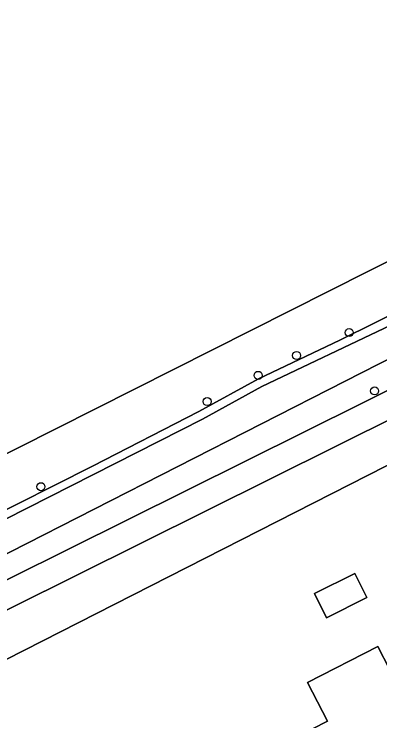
# Model space of a CAD drawing. Extents: x 162722 to 165104, y 384719 to 386284.
# Drawn here: x 163645.7 to 163690.1, y 385170.5 to 385256.2 of the extents above; entities that cross this region are included whole.
import ezdxf

# ---------------------------------------------------------------- set-up
doc = ezdxf.new("R2010")
doc.units = 0
for name, color, linetype in [('IMGEO_Boom', 7, 'Continuous'), ('IMGEO_Erf', 7, 'Continuous'), ('IMGEO_Grasland_agrarisch', 7, 'Continuous'), ('IMGEO_Groenvoorziening', 7, 'Continuous'), ('IMGEO_Loofbos', 7, 'Continuous'), ('IMGEO_Pand', 7, 'Continuous'), ('IMGEO_Rijbaan_lokaal_halfverhard', 7, 'Continuous'), ('IMGEO_Waterloop', 7, 'Continuous')]:
    doc.layers.add(name, color=color, linetype=linetype)

msp = doc.modelspace()

# ---------------------------------------------------------------- linework, layer by layer
at = {"layer": 'IMGEO_Boom'}
for centre in [(163686.335, 385217.617), (163679.952, 385214.842), (163675.288, 385212.429), (163689.415, 385210.544), (163669.103, 385209.257), (163648.934, 385198.928)]:
    msp.add_circle(centre, 0.489, dxfattribs=at)
at = {"layer": 'IMGEO_Erf'}
msp.add_lwpolyline([(163727.097, 385170.404), (163732.48, 385173.145), (163738.041, 385175.965), (163718.262, 385215.236), (163697.355, 385204.78), (163627.133, 385169.047)], dxfattribs=at)
for points in [[(163687.014, 385188.412), (163688.473, 385185.48), (163683.574, 385183.043), (163682.115, 385185.974)], [(163676.683, 385166.279), (163676.429, 385166.777), (163683.685, 385170.48), (163681.282, 385175.188), (163689.824, 385179.548), (163692.622, 385174.067), (163693.75, 385174.643), (163696.374, 385169.502), (163698.647, 385165.048), (163693.631, 385162.488), (163692.459, 385164.784), (163688.063, 385162.54), (163688.547, 385161.592), (163682.773, 385158.645), (163680.697, 385162.713), (163678.957, 385161.825)]]:
    msp.add_lwpolyline(points, close=True, dxfattribs=at)
at = {"layer": 'IMGEO_Grasland_agrarisch'}
msp.add_lwpolyline([(163649.843, 385273.666), (163612.723, 385253.417), (163611.945, 385253.297), (163611.089, 385253.789), (163582.086, 385306.805), (163581.429, 385306.477), (163540.181, 385285.869), (163543.916, 385277.299), (163557.512, 385250), (163593.927, 385177.311), (163740.778, 385251.339), (163752.789, 385257.167), (163698.901, 385364.116), (163630.385, 385330.124), (163622.467, 385326.196)], close=True, dxfattribs=at)
at = {"layer": 'IMGEO_Groenvoorziening'}
for points in [[(163777.7, 385256.496), (163774.167, 385255.4), (163762.995, 385250), (163759.521, 385248.321), (163759.373, 385248.264), (163755.332, 385246.722), (163719.457, 385228.444), (163714.908, 385226.251), (163709.029, 385223.291), (163695.982, 385216.891), (163624.905, 385180.679)], [(163580.895, 385155.915), (163716.621, 385223.327)], [(163698.248, 385223.179), (163685.195, 385216.689), (163675.324, 385212.002), (163668.072, 385208.03), (163655.211, 385201.438), (163641.53, 385194.548)], [(163641.983, 385193.656), (163668.525, 385207.138), (163675.753, 385211.099), (163691.382, 385218.519)]]:
    msp.add_lwpolyline(points, dxfattribs=at)
msp.add_lwpolyline([(163697.355, 385204.78), (163718.262, 385215.236), (163716.137, 385219.455), (163582.606, 385153.065), (163572.284, 385147.71), (163567.284, 385144.313), (163558.104, 385140.325), (163559.746, 385137.091), (163591.679, 385153.256), (163626.169, 385170.846), (163627.133, 385169.047)], close=True, dxfattribs=at)
at = {"layer": 'IMGEO_Loofbos'}
msp.add_lwpolyline([(163593.927, 385177.311), (163557.512, 385250), (163543.916, 385277.299), (163540.181, 385285.869), (163581.429, 385306.477), (163582.086, 385306.805), (163583.484, 385307.504), (163622.467, 385326.196), (163630.385, 385330.124), (163698.901, 385364.116), (163752.789, 385257.167), (163740.778, 385251.339)], close=True, dxfattribs=at)
for points in [[(163534.348, 385288.712), (163554.19, 385250), (163593.858, 385170.653), (163603.256, 385174.96), (163610.793, 385178.777), (163617.286, 385182.387), (163621.089, 385184.054), (163632.401, 385189.722), (163641.53, 385194.548), (163655.211, 385201.438), (163668.072, 385208.03), (163675.324, 385212.002), (163685.195, 385216.689)], [(163685.195, 385216.689), (163698.248, 385223.179), (163710.127, 385229.294), (163712.957, 385230.751), (163716.246, 385232.352), (163717.573, 385233.012), (163722.212, 385235.501), (163734.234, 385241.981), (163737.476, 385243.672), (163745.056, 385247.554), (163752.201, 385250.905), (163757.387, 385253.337), (163755.86, 385256.529)]]:
    msp.add_lwpolyline(points, dxfattribs=at)
at = {"layer": 'IMGEO_Pand'}
for points in [[(163687.014, 385188.412), (163682.115, 385185.974), (163683.574, 385183.043), (163688.473, 385185.48)], [(163678.957, 385161.825), (163680.697, 385162.713), (163682.773, 385158.645), (163688.547, 385161.592), (163688.063, 385162.54), (163692.459, 385164.784), (163693.631, 385162.488), (163698.647, 385165.048), (163696.374, 385169.502), (163693.75, 385174.643), (163692.622, 385174.067), (163689.824, 385179.548), (163681.282, 385175.188), (163683.685, 385170.48), (163676.429, 385166.777), (163676.683, 385166.279)]]:
    msp.add_lwpolyline(points, close=True, dxfattribs=at)
at = {"layer": 'IMGEO_Rijbaan_lokaal_halfverhard'}
msp.add_lwpolyline([(163592.073, 385168.566), (163582.764, 385163.624), (163584.248, 385160.553), (163586.161, 385161.547), (163600.475, 385168.619), (163605.526, 385170.964), (163618.659, 385177.795), (163624.905, 385180.679), (163695.982, 385216.891), (163709.029, 385223.291), (163714.908, 385226.251), (163713.395, 385229.852), (163691.382, 385218.519), (163675.753, 385211.099), (163668.525, 385207.138), (163641.983, 385193.656), (163632.849, 385188.828), (163621.537, 385183.16), (163617.772, 385181.513), (163611.279, 385177.903), (163603.673, 385174.051), (163594.305, 385169.758)], close=True, dxfattribs=at)
at = {"layer": 'IMGEO_Waterloop'}
for points in [[(163716.621, 385223.327), (163580.895, 385155.915)], [(163582.606, 385153.065), (163716.137, 385219.455)]]:
    msp.add_lwpolyline(points, dxfattribs=at)

doc.saveas('drawing.dxf')
